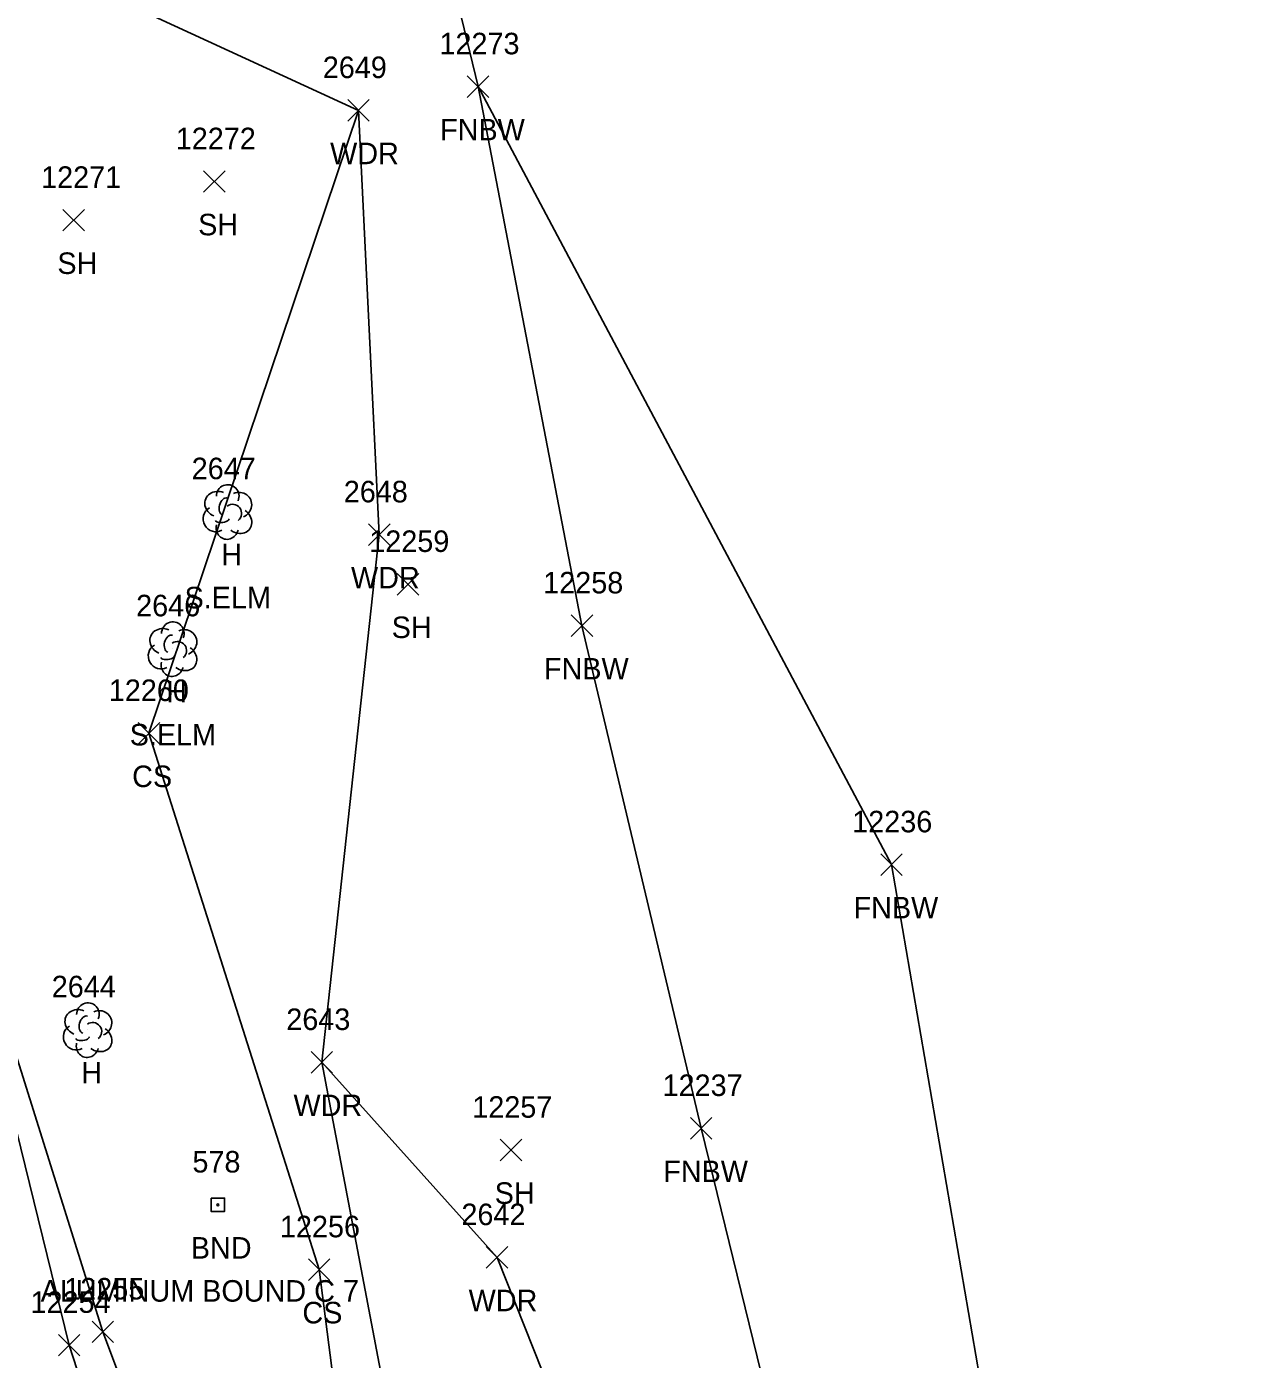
# Model space of a CAD drawing. Extents: x 1439173 to 1457902, y 641926 to 659889.
# Drawn here: x 1447815.4 to 1447927.7, y 649600.4 to 649724.3 of the extents above; entities that cross this region are included whole.
import ezdxf

# ---------------------------------------------------------------- set-up
doc = ezdxf.new("R2010")
doc.units = 0
for name, color, linetype in [('L_A', 7, 'Continuous'), ('L_C', 7, 'Continuous'), ('L_I', 7, 'Continuous'), ('L_TIC', 7, 'Continuous'), ('LAWA', 7, 'Continuous'), ('LELB', 7, 'Continuous'), ('Level 18', 7, 'Continuous'), ('LFNC', 7, 'Continuous'), ('LSOGP', 7, 'Continuous'), ('LTD', 7, 'Continuous'), ('M_A', 7, 'Continuous'), ('M_C', 7, 'Continuous'), ('M_I', 7, 'Continuous')]:
    doc.layers.add(name, color=color, linetype=linetype)

msp = doc.modelspace()

# ---------------------------------------------------------------- linework, layer by layer
at = {"layer": 'L_TIC'}
for points in [[(1447856.32, 649717.69), (1447858.32, 649719.69)], [(1447858.32, 649717.69), (1447856.32, 649719.69)], [(1447845.21, 649715.48), (1447847.21, 649717.48)], [(1447847.21, 649715.48), (1447845.21, 649717.48)], [(1447831.82, 649708.87), (1447833.82, 649710.87)], [(1447833.82, 649708.87), (1447831.82, 649710.87)], [(1447818.75, 649705.28), (1447820.75, 649707.28)], [(1447820.75, 649705.28), (1447818.75, 649707.28)], [(1447847.14, 649676.06), (1447849.14, 649678.06)], [(1447849.14, 649676.06), (1447847.14, 649678.06)], [(1447849.8, 649671.45), (1447851.8, 649673.45)], [(1447851.8, 649671.45), (1447849.8, 649673.45)], [(1447865.97, 649667.6), (1447867.97, 649669.6)], [(1447867.97, 649667.6), (1447865.97, 649669.6)], [(1447825.74, 649657.6), (1447827.74, 649659.6)], [(1447827.74, 649657.6), (1447825.74, 649659.6)], [(1447894.73, 649645.4), (1447896.73, 649647.4)], [(1447896.73, 649645.4), (1447894.73, 649647.4)], [(1447841.8, 649627.03), (1447843.8, 649629.03)], [(1447843.8, 649627.03), (1447841.8, 649629.03)], [(1447877.05, 649620.9), (1447879.05, 649622.9)], [(1447879.05, 649620.9), (1447877.05, 649622.9)], [(1447859.37, 649618.88), (1447861.37, 649620.88)], [(1447861.37, 649618.88), (1447859.37, 649620.88)], [(1447858.08, 649608.9), (1447860.08, 649610.9)], [(1447860.08, 649608.9), (1447858.08, 649610.9)], [(1447841.56, 649607.77), (1447843.56, 649609.77)], [(1447843.56, 649607.77), (1447841.56, 649609.77)], [(1447821.46, 649601.99), (1447823.46, 649603.99)], [(1447823.46, 649601.99), (1447821.46, 649603.99)], [(1447818.33, 649600.75), (1447820.33, 649602.75)], [(1447820.33, 649600.75), (1447818.33, 649602.75)]]:
    msp.add_lwpolyline(points, dxfattribs=at)
at = {"layer": 'LAWA'}
for points in [[(1447775.43, 649749.05), (1447846.21, 649716.48)], [(1447907.31, 649462.66), (1447882.46, 649474.41), (1447889.46, 649513.5), (1447885.37, 649543.69), (1447859.08, 649609.9), (1447842.8, 649628.03), (1447848.14, 649677.06), (1447846.21, 649716.48)]]:
    msp.add_lwpolyline(points, dxfattribs=at)
at = {"layer": 'LELB'}
for points in [[(1447826.74, 649658.6), (1447846.21, 649716.48)], [(1447873.59, 649452.55), (1447861.55, 649500.13), (1447859.83, 649538.42), (1447847.29, 649571.86), (1447842.56, 649608.77), (1447826.74, 649658.6)], [(1447883.81, 649240.7), (1447880.79, 649279.34), (1447873.49, 649316.8), (1447868.18, 649355.83), (1447860.86, 649404.8), (1447858.11, 649449.35), (1447845.04, 649496.1), (1447833.8, 649557.16), (1447819.33, 649601.75), (1447806.6, 649653.51)], [(1447838.79, 649559.57), (1447822.46, 649602.99), (1447806.6, 649653.51)], [(1447859.83, 649538.42), (1447842.8, 649628.03)]]:
    msp.add_lwpolyline(points, dxfattribs=at)
at = {"layer": 'Level 18'}
msp.add_lwpolyline([(1447832.52, 649615.42), (1447833.77, 649615.42), (1447833.77, 649614.17), (1447832.52, 649614.17)], close=True, dxfattribs=at)
msp.add_circle((1447833.14, 649614.79), 0.0833, dxfattribs=at)
at = {"layer": 'LFNC'}
for points in [[(1447906.7, 649498.5), (1447900.26, 649522.32), (1447891.02, 649568.93), (1447878.05, 649621.9), (1447866.97, 649668.6), (1447857.32, 649718.69), (1447847.14, 649760.71), (1447834.46, 649819.36), (1447829.59, 649850.37)], [(1447926.67, 649474.66), (1447920.48, 649507.61), (1447914.53, 649533.89), (1447905.6, 649588.91), (1447895.73, 649646.4)]]:
    msp.add_lwpolyline(points, dxfattribs=at)
at = {"layer": 'LSOGP'}
msp.add_lwpolyline([(1447847.14, 649760.71), (1447857.32, 649718.69), (1447895.73, 649646.4), (1447905.6, 649588.91), (1447914.53, 649533.89), (1447920.47, 649507.61), (1447926.68, 649474.66), (1447920.66, 649437.23), (1447925.87, 649412.3), (1447940.52, 649369.76), (1447945.83, 649367.2), (1447953.24, 649337.09), (1447957.16, 649312.18), (1447952.88, 649293.37), (1447953.05, 649250.92), (1447984.3, 649209.81), (1447993.28, 649210.86), (1448020.76, 649217.12), (1448027.22, 649216.63), (1448033.68, 649216.15), (1448048.31, 649230.45), (1448058.19, 649153.22), (1448058.94, 649125), (1448061.1, 649106.84)], dxfattribs=at)
at = {"layer": 'LTD'}
for p, q in [((1447834.02, 649679.21), (1447834.02, 649679.21)), ((1447834.02, 649679.21), (1447834.02, 649679.21)), ((1447828.91, 649666.47), (1447828.91, 649666.47)), ((1447828.91, 649666.47), (1447828.91, 649666.47)), ((1447821.02, 649631.07), (1447821.02, 649631.07)), ((1447821.02, 649631.07), (1447821.02, 649631.07))]:
    msp.add_line(p, q, dxfattribs=at)
for centre in [(1447834.06, 649680.65), (1447828.96, 649667.9), (1447821.07, 649632.5)]:
    msp.add_arc(centre, 1.05, 335.5272, 180.9563, dxfattribs=at)
for centre, major_axis, ratio, start_param, end_param in [((1447833.22, 649679.88), (1.21, -0.51), 0.895232, 1.570796, 4.712389), ((1447833.81, 649679.67), (-0.208, -0.792), 0.645439, 3.141593, 6.283185), ((1447835.06, 649679.8), (-1.14, -0.48), 0.949671, 1.570796, 4.712389), ((1447832.93, 649678.5), (0.58, -1.04), 0.959034, 3.141593, 6.283185), ((1447834.52, 649679.05), (-0.5, 0.667), 0.989748, 3.141593, 6.283185), ((1447835.02, 649678.38), (-1.09, 0.79), 0.841452, 1.570796, 4.712389), ((1447834.02, 649677.71), (0.26, 1.06), 0.942809, 1.570796, 4.712389), ((1447833.56, 649678.46), (-0.625, -0.083), 0.423636, 0, 3.141593), ((1447828.12, 649667.13), (1.21, -0.51), 0.895232, 1.570796, 4.712389), ((1447829.96, 649667.05), (-1.14, -0.48), 0.949671, 1.570796, 4.712389), ((1447827.83, 649665.76), (0.58, -1.04), 0.959034, 3.141593, 6.283185), ((1447828.71, 649666.93), (-0.208, -0.792), 0.645439, 3.141593, 6.283185), ((1447829.41, 649666.3), (-0.5, 0.667), 0.989748, 3.141593, 6.283185), ((1447828.46, 649665.72), (-0.625, -0.083), 0.423636, 0, 3.141593), ((1447829.91, 649665.63), (-1.09, 0.79), 0.841452, 1.570796, 4.712389), ((1447828.91, 649664.97), (0.26, 1.06), 0.942809, 1.570796, 4.712389), ((1447820.23, 649631.73), (1.21, -0.51), 0.895232, 1.570796, 4.712389), ((1447820.81, 649631.53), (-0.208, -0.792), 0.645439, 3.141593, 6.283185), ((1447822.06, 649631.65), (-1.14, -0.48), 0.949671, 1.570796, 4.712389), ((1447819.94, 649630.36), (0.58, -1.04), 0.959034, 3.141593, 6.283185), ((1447821.52, 649630.9), (-0.5, 0.667), 0.989748, 3.141593, 6.283185), ((1447822.02, 649630.23), (-1.09, 0.79), 0.841452, 1.570796, 4.712389), ((1447821.02, 649629.57), (0.26, 1.06), 0.942809, 1.570796, 4.712389), ((1447820.56, 649630.32), (-0.625, -0.083), 0.423636, 0, 3.141593)]:
    msp.add_ellipse(centre, major_axis=major_axis, ratio=ratio, start_param=start_param, end_param=end_param, dxfattribs=at)

# ---------------------------------------------------------------- texts
at = {"layer": 'L_A'}
for s, p in [('FNBW', (1447853.79, 649713.69)), ('WDR', (1447843.57, 649711.48)), ('SH', (1447831.31, 649704.87)), ('SH', (1447818.23, 649701.28)), ('H', (1447833.45, 649674.21)), ('WDR', (1447845.51, 649672.06)), ('SH', (1447849.29, 649667.45)), ('FNBW', (1447863.44, 649663.6)), ('H', (1447828.35, 649661.47)), ('CS', (1447825.18, 649653.6)), ('FNBW', (1447892.2, 649641.4)), ('H', (1447820.45, 649626.07)), ('WDR', (1447840.17, 649623.03)), ('FNBW', (1447874.52, 649616.9)), ('SH', (1447858.86, 649614.88)), ('WDR', (1447856.44, 649604.9)), ('CS', (1447841, 649603.77))]:
    msp.add_text(s, height=2, dxfattribs=at).set_placement(p)
at = {"layer": 'L_C'}
for p in [(1447830.05, 649670.21), (1447824.95, 649657.47)]:
    msp.add_text('S.ELM', height=2, dxfattribs=at).set_placement(p)
at = {"layer": 'L_I'}
for s, p in [('12273', (1447853.73, 649721.69)), ('2649', (1447842.89, 649719.48)), ('12272', (1447829.23, 649712.87)), ('12271', (1447816.72, 649709.28)), ('2647', (1447830.71, 649682.21)), ('2648', (1447844.84, 649680.06)), ('12259', (1447847.21, 649675.45)), ('12258', (1447863.37, 649671.6)), ('2646', (1447825.55, 649669.47)), ('12260', (1447823.01, 649661.6)), ('12236', (1447892.08, 649649.4)), ('2644', (1447817.71, 649634.07)), ('2643', (1447839.5, 649631.03)), ('12237', (1447874.46, 649624.9)), ('12257', (1447856.78, 649622.88)), ('2642', (1447855.77, 649612.9)), ('12256', (1447838.91, 649611.77)), ('12255', (1447818.87, 649605.99)), ('12254', (1447815.74, 649604.75))]:
    msp.add_text(s, height=2, dxfattribs=at).set_placement(p)
at = {"layer": 'M_A'}
msp.add_text('BND', height=2, dxfattribs=at).set_placement((1447830.63, 649609.79))
at = {"layer": 'M_C'}
msp.add_text('ALUMINUM BOUND C 7', height=2, dxfattribs=at).set_placement((1447816.68, 649605.79))
at = {"layer": 'M_I'}
msp.add_text('578', height=2, dxfattribs=at).set_placement((1447830.78, 649617.79))

doc.saveas('drawing.dxf')
